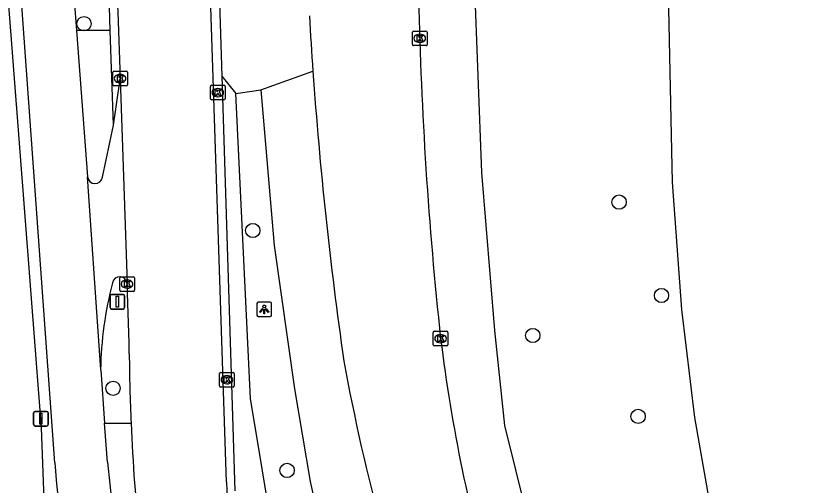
# Model space of a CAD drawing. Extents: x 160732 to 162105, y 387428 to 388479.
# Drawn here: x 161945.7 to 162000, y 388330.9 to 388363 of the extents above; entities that cross this region are included whole.
import ezdxf

# ---------------------------------------------------------------- set-up
doc = ezdxf.new("R2010")
doc.units = 0
for name, color, linetype in [('IMGEO_Berm_groen', 7, 'Continuous'), ('IMGEO_Boom', 7, 'Continuous'), ('IMGEO_Fietspad_gesloten', 7, 'Continuous'), ('IMGEO_Fietspad_open', 7, 'Continuous'), ('IMGEO_Kolk', 7, 'Continuous'), ('IMGEO_Lichtpunt', 7, 'Continuous'), ('IMGEO_Loofbos', 7, 'Continuous'), ('IMGEO_Rijbaan_lokaal_open', 7, 'Continuous'), ('IMGEO_Rijbaan_regionaal_gesloten', 7, 'Continuous'), ('IMGEO_Verkeersbordpaal', 7, 'Continuous')]:
    doc.layers.add(name, color=color, linetype=linetype)

msp = doc.modelspace()

# ---------------------------------------------------------------- linework, layer by layer
at = {"layer": 'IMGEO_Berm_groen'}
for points in [[(161982.962, 388321.191), (161980.654, 388328.934), (161979.161, 388334.999), (161978.466, 388341.504), (161977.58, 388352.309), (161976.834, 388372.162), (161975.772, 388399.171)], [(161943.287, 388380.816), (161945.202, 388364.37), (161947.471, 388334.855), (161947.76, 388326.918), (161948.454, 388320.701), (161950.795, 388311.139), (161953.049, 388304.635), (161957.259, 388295.42)], [(161952.196, 388362.019), (161949.889, 388362.019)], [(161962.476, 388357.952), (161966.042, 388359.243)], [(161959.808, 388358.905), (161960.775, 388357.72)], [(161960.775, 388357.72), (161962.476, 388357.952)], [(162056.309, 388223.945), (162040.502, 388236.681), (162022.332, 388250), (162016.063, 388254.585), (162000, 388267.848), (161995.435, 388271.606), (161988.986, 388277.717), (161983.108, 388283.702), (161979.685, 388287.532), (161976.185, 388292.378), (161972.465, 388298.545), (161969.356, 388304.573), (161966.843, 388310.488), (161965.079, 388316.925), (161961.78, 388336.847), (161960.775, 388357.72)], [(161962.476, 388357.952), (161963.397, 388347.321), (161964.787, 388337.517), (161965.865, 388331.167), (161967.312, 388324.564), (161969.305, 388318.394), (161971.574, 388313.419), (161976.951, 388303.787), (161980.337, 388298.839), (161985.415, 388292.688), (161991.953, 388286.615), (161997.28, 388283.36), (162000, 388281.898), (162002.529, 388280.633), (162006.852, 388278.742), (162010.884, 388277.211), (162015.717, 388275.891), (162020.657, 388275.021), (162025.076, 388274.75), (162029.655, 388274.729), (162033.783, 388274.928)], [(161951.81, 388335.169), (161953.613, 388335.169)]]:
    msp.add_lwpolyline(points, dxfattribs=at)
at = {"layer": 'IMGEO_Boom'}
for centre in [(161950.398, 388362.482), (161986.968, 388350.279), (161961.933, 388348.34), (161989.866, 388343.894), (161981.07, 388341.158), (161952.384, 388337.547), (161988.268, 388335.626), (161964.278, 388331.931)]:
    msp.add_circle(centre, 0.489, dxfattribs=at)
at = {"layer": 'IMGEO_Fietspad_gesloten'}
for points in [[(161949.208, 388371.005), (161949.889, 388362.019)], [(161948.4, 388332.44), (161945.678, 388370.387)], [(161949.889, 388362.019), (161950.646, 388352.012)], [(161951.537, 388338.806), (161950.646, 388352.012)], [(161951.537, 388338.806), (161951.81, 388335.169)], [(161952.01, 388332.498), (161951.81, 388335.169)]]:
    msp.add_lwpolyline(points, dxfattribs=at)
for centre, radius, start, end in [((162054.216, 388341.272), 106.184, 184.77105, 233.27117), ((162056.84, 388342.066), 105.266, 185.21478, 237.11908)]:
    msp.add_arc(centre, radius, start, end, dxfattribs=at)
at = {"layer": 'IMGEO_Fietspad_open'}
msp.add_lwpolyline([(161951.653, 388351.988), (161952.405, 388355.538)], dxfattribs=at)
for centre, radius, start, end in [((161951.151, 388352.05), 0.506, 184.304, 352.9654), ((161952.842, 388344.678), 0.499, 3.0274, 169.6903), ((161976.397, 388338.447), 24.863, 165.2748, 179.1734)]:
    msp.add_arc(centre, radius, start, end, dxfattribs=at)
at = {"layer": 'IMGEO_Kolk'}
for p, q in [((161972.842, 388361.055), (161972.842, 388361.907)), ((161972.917, 388361.981), (161973.769, 388361.981)), ((161973.843, 388361.907), (161973.843, 388361.055)), ((161973.33, 388361.761), (161973.355, 388361.761)), ((161973.769, 388360.981), (161972.917, 388360.981)), ((161973.353, 388361.201), (161973.328, 388361.201)), ((161952.359, 388358.305), (161952.359, 388359.157)), ((161952.434, 388359.231), (161953.286, 388359.231)), ((161953.36, 388359.157), (161953.36, 388358.305)), ((161952.847, 388359.011), (161952.872, 388359.011)), ((161953.286, 388358.231), (161952.434, 388358.231)), ((161952.87, 388358.451), (161952.845, 388358.451)), ((161959.035, 388357.342), (161959.035, 388358.194)), ((161959.11, 388358.268), (161959.962, 388358.268)), ((161959.523, 388358.048), (161959.548, 388358.048)), ((161960.036, 388358.194), (161960.036, 388357.342)), ((161959.546, 388357.488), (161959.521, 388357.488)), ((161959.962, 388357.268), (161959.11, 388357.268)), ((161952.84, 388344.252), (161952.84, 388345.104)), ((161952.915, 388345.178), (161953.767, 388345.178)), ((161953.841, 388345.104), (161953.841, 388344.252)), ((161953.328, 388344.958), (161953.353, 388344.958)), ((161953.767, 388344.178), (161952.915, 388344.178)), ((161953.351, 388344.398), (161953.326, 388344.398)), ((161974.269, 388340.519), (161974.269, 388341.371)), ((161974.344, 388341.445), (161975.196, 388341.445)), ((161974.757, 388341.225), (161974.782, 388341.225)), ((161975.27, 388341.371), (161975.27, 388340.519)), ((161975.196, 388340.445), (161974.344, 388340.445)), ((161974.78, 388340.665), (161974.755, 388340.665)), ((161959.664, 388337.709), (161959.664, 388338.561)), ((161959.739, 388338.635), (161960.591, 388338.635)), ((161960.665, 388338.561), (161960.665, 388337.709)), ((161960.152, 388338.415), (161960.177, 388338.415)), ((161960.591, 388337.635), (161959.739, 388337.635)), ((161960.175, 388337.855), (161960.15, 388337.855))]:
    msp.add_line(p, q, dxfattribs=at)
for points in [[(161972.842, 388361.055), (161972.842, 388361.907)], [(161972.917, 388361.981), (161973.769, 388361.981)], [(161973.843, 388361.907), (161973.843, 388361.055)], [(161973.163, 388361.681), (161973.286, 388361.681), (161973.286, 388361.53), (161973.416, 388361.681), (161973.58, 388361.681), (161973.434, 388361.53), (161973.587, 388361.281), (161973.435, 388361.281), (161973.35, 388361.445), (161973.286, 388361.378), (161973.286, 388361.281), (161973.163, 388361.281), (161973.163, 388361.681)], [(161973.769, 388360.981), (161972.917, 388360.981)], [(161952.359, 388358.305), (161952.359, 388359.157)], [(161952.434, 388359.231), (161953.286, 388359.231)], [(161953.36, 388359.157), (161953.36, 388358.305)], [(161952.68, 388358.931), (161952.803, 388358.931), (161952.803, 388358.78), (161952.933, 388358.931), (161953.097, 388358.931), (161952.951, 388358.78), (161953.104, 388358.531), (161952.952, 388358.531), (161952.867, 388358.695), (161952.803, 388358.628), (161952.803, 388358.531), (161952.68, 388358.531), (161952.68, 388358.931)], [(161953.286, 388358.231), (161952.434, 388358.231)], [(161959.035, 388357.342), (161959.035, 388358.194)], [(161959.11, 388358.268), (161959.962, 388358.268)], [(161960.036, 388358.194), (161960.036, 388357.342)], [(161959.356, 388357.968), (161959.479, 388357.968), (161959.479, 388357.817), (161959.609, 388357.968), (161959.773, 388357.968), (161959.627, 388357.817), (161959.78, 388357.568), (161959.628, 388357.568), (161959.543, 388357.732), (161959.479, 388357.665), (161959.479, 388357.568), (161959.356, 388357.568), (161959.356, 388357.968)], [(161959.962, 388357.268), (161959.11, 388357.268)], [(161952.84, 388344.252), (161952.84, 388345.104)], [(161952.915, 388345.178), (161953.767, 388345.178)], [(161953.841, 388345.104), (161953.841, 388344.252)], [(161953.161, 388344.878), (161953.284, 388344.878), (161953.284, 388344.727), (161953.414, 388344.878), (161953.578, 388344.878), (161953.432, 388344.727), (161953.585, 388344.478), (161953.433, 388344.478), (161953.348, 388344.642), (161953.284, 388344.575), (161953.284, 388344.478), (161953.161, 388344.478), (161953.161, 388344.878)], [(161953.767, 388344.178), (161952.915, 388344.178)], [(161974.269, 388340.519), (161974.269, 388341.371)], [(161974.344, 388341.445), (161975.196, 388341.445)], [(161975.27, 388341.371), (161975.27, 388340.519)], [(161974.59, 388341.145), (161974.713, 388341.145), (161974.713, 388340.994), (161974.843, 388341.145), (161975.007, 388341.145), (161974.861, 388340.994), (161975.014, 388340.745), (161974.862, 388340.745), (161974.777, 388340.909), (161974.713, 388340.842), (161974.713, 388340.745), (161974.59, 388340.745), (161974.59, 388341.145)], [(161975.196, 388340.445), (161974.344, 388340.445)], [(161959.664, 388337.709), (161959.664, 388338.561)], [(161959.739, 388338.635), (161960.591, 388338.635)], [(161960.665, 388338.561), (161960.665, 388337.709)], [(161959.985, 388338.335), (161960.108, 388338.335), (161960.108, 388338.184), (161960.238, 388338.335), (161960.402, 388338.335), (161960.256, 388338.184), (161960.409, 388337.935), (161960.257, 388337.935), (161960.172, 388338.099), (161960.108, 388338.032), (161960.108, 388337.935), (161959.985, 388337.935), (161959.985, 388338.335)], [(161960.591, 388337.635), (161959.739, 388337.635)]]:
    msp.add_lwpolyline(points, dxfattribs=at)
for centre, start, end in [((161972.919, 388361.905), 91.552, 178.448), ((161972.919, 388361.905), 91.552, 178.448), ((161973.767, 388361.905), 1.552, 88.448), ((161973.767, 388361.905), 1.552, 88.448), ((161972.919, 388361.057), 181.552, 268.448), ((161972.919, 388361.057), 181.552, 268.448), ((161973.767, 388361.057), 271.552, 358.448), ((161973.767, 388361.057), 271.552, 358.448), ((161952.436, 388359.155), 91.552, 178.448), ((161952.436, 388359.155), 91.552, 178.448), ((161953.284, 388359.155), 1.552, 88.448), ((161953.284, 388359.155), 1.552, 88.448), ((161952.436, 388358.307), 181.552, 268.448), ((161952.436, 388358.307), 181.552, 268.448), ((161953.284, 388358.307), 271.552, 358.448), ((161953.284, 388358.307), 271.552, 358.448), ((161959.112, 388358.192), 91.552, 178.448), ((161959.112, 388358.192), 91.552, 178.448), ((161959.96, 388358.192), 1.552, 88.448), ((161959.96, 388358.192), 1.552, 88.448), ((161959.112, 388357.344), 181.552, 268.448), ((161959.112, 388357.344), 181.552, 268.448), ((161959.96, 388357.344), 271.552, 358.448), ((161959.96, 388357.344), 271.552, 358.448), ((161952.917, 388345.102), 91.552, 178.448), ((161952.917, 388345.102), 91.552, 178.448), ((161953.765, 388345.102), 1.552, 88.448), ((161953.765, 388345.102), 1.552, 88.448), ((161952.917, 388344.254), 181.552, 268.448), ((161952.917, 388344.254), 181.552, 268.448), ((161953.765, 388344.254), 271.552, 358.448), ((161953.765, 388344.254), 271.552, 358.448), ((161974.346, 388341.369), 91.552, 178.448), ((161974.346, 388341.369), 91.552, 178.448), ((161975.194, 388341.369), 1.552, 88.448), ((161975.194, 388341.369), 1.552, 88.448), ((161974.346, 388340.521), 181.552, 268.448), ((161974.346, 388340.521), 181.552, 268.448), ((161975.194, 388340.521), 271.552, 358.448), ((161975.194, 388340.521), 271.552, 358.448), ((161959.741, 388338.559), 91.552, 178.448), ((161959.741, 388338.559), 91.552, 178.448), ((161960.589, 388338.559), 1.552, 88.448), ((161960.589, 388338.559), 1.552, 88.448), ((161959.741, 388337.711), 181.552, 268.448), ((161959.741, 388337.711), 181.552, 268.448), ((161960.589, 388337.711), 271.552, 358.448), ((161960.589, 388337.711), 271.552, 358.448)]:
    msp.add_arc(centre, 0.0765, start, end, dxfattribs=at)
for centre, major_axis, ratio, start_param, end_param in [((161973.329, 388361.481), (-0.387, 0.002), 0.722429, 4.712389, 7.853982), ((161973.354, 388361.481), (-0.39, 0.002), 0.717154, 1.570796, 4.712389), ((161952.846, 388358.731), (-0.387, 0.002), 0.722429, 4.712389, 7.853982), ((161952.871, 388358.731), (-0.39, 0.002), 0.717154, 1.570796, 4.712389), ((161959.522, 388357.768), (-0.387, 0.002), 0.722429, 4.712389, 7.853982), ((161959.547, 388357.768), (-0.39, 0.002), 0.717154, 1.570796, 4.712389), ((161953.327, 388344.678), (-0.387, 0.002), 0.722429, 4.712389, 7.853982), ((161953.352, 388344.678), (-0.39, 0.002), 0.717154, 1.570796, 4.712389), ((161974.756, 388340.945), (-0.387, 0.002), 0.722429, 4.712389, 7.853982), ((161974.781, 388340.945), (-0.39, 0.002), 0.717154, 1.570796, 4.712389), ((161960.151, 388338.135), (-0.387, 0.002), 0.722429, 4.712389, 7.853982), ((161960.176, 388338.135), (-0.39, 0.002), 0.717154, 1.570796, 4.712389)]:
    msp.add_ellipse(centre, major_axis=major_axis, ratio=ratio, start_param=start_param, end_param=end_param, dxfattribs=at)
at = {"layer": 'IMGEO_Lichtpunt'}
for p, q in [((161963.12, 388343.446), (161962.312, 388343.446)), ((161963.12, 388343.446), (161962.312, 388343.446)), ((161962.218, 388343.351), (161962.218, 388342.544)), ((161962.218, 388343.351), (161962.218, 388342.544)), ((161963.214, 388342.544), (161963.214, 388343.351)), ((161963.214, 388342.544), (161963.214, 388343.351)), ((161962.312, 388342.45), (161963.12, 388342.45)), ((161962.312, 388342.45), (161963.12, 388342.45))]:
    msp.add_line(p, q, dxfattribs=at)
for points in [[(161962.592, 388343.015), (161962.631, 388342.987), (161962.443, 388342.725), (161962.405, 388342.752), (161962.592, 388343.015)], [(161962.694, 388342.967), (161962.741, 388342.967), (161962.741, 388342.645), (161962.694, 388342.645), (161962.694, 388342.967)], [(161962.804, 388342.987), (161962.842, 388343.014), (161963.029, 388342.752), (161962.99, 388342.724), (161962.804, 388342.987)]]:
    msp.add_lwpolyline(points, dxfattribs=at)
msp.add_circle((161962.717, 388343.149), 0.0994, dxfattribs=at)
for centre, start, end in [((161962.312, 388343.351), 90, 180), ((161962.312, 388343.351), 90, 180), ((161963.12, 388343.351), 0, 90), ((161963.12, 388343.351), 0, 90), ((161962.312, 388342.544), 180, 270), ((161962.312, 388342.544), 180, 270), ((161963.12, 388342.544), 270, 0), ((161963.12, 388342.544), 270, 360)]:
    msp.add_arc(centre, 0.0946, start, end, dxfattribs=at)
at = {"layer": 'IMGEO_Loofbos'}
msp.add_lwpolyline([(161991.279, 388389.406), (161991.31, 388385.068), (161990.183, 388371.069), (161990.589, 388351.636), (161991.239, 388342.931), (161992.125, 388335.555), (161993.382, 388328.41), (161995.634, 388318.477)], dxfattribs=at)
at = {"layer": 'IMGEO_Rijbaan_lokaal_open'}
for points in [[(161959.012, 388384.096), (161959.808, 388358.905)], [(161952.196, 388362.019), (161951.694, 388379.813)], [(161952.405, 388355.538), (161952.196, 388362.019)], [(161952.405, 388355.538), (161952.863, 388358.681)], [(161959.808, 388358.905), (161960.704, 388330.527)]]:
    msp.add_lwpolyline(points, dxfattribs=at)
at = {"layer": 'IMGEO_Rijbaan_regionaal_gesloten'}
for points in [[(161960.145, 388331.136), (161958.685, 388375.407), (161958.204, 388392.221)], [(161951.88, 388377.803), (161952.221, 388371.953), (161952.711, 388363.303), (161952.863, 388358.681)], [(161952.863, 388358.681), (161953.341, 388344.704)], [(161953.493, 388339.908), (161953.494, 388340.652), (161953.341, 388344.704)]]:
    msp.add_lwpolyline(points, dxfattribs=at)
for centre, radius, start, end in [((162237.612, 388369.534), 264.391, 181.15502, 186.2086), ((162264.145, 388379.928), 298.82, 183.24384, 183.96929), ((162239.314, 388378.365), 273.94, 184.00279, 188.17435), ((162085.988, 388354.62), 112.054, 187.0118, 196.31649), ((162087.227, 388340.923), 133.738, 180.43501, 182.46604), ((162104.163, 388364.193), 138.245, 190.32526, 200.20566), ((162085.881, 388340.86), 132.391, 182.46391, 186.00474), ((162039.424, 388333.006), 79.301, 181.35129, 194.94948)]:
    msp.add_arc(centre, radius, start, end, dxfattribs=at)
at = {"layer": 'IMGEO_Verkeersbordpaal'}
for p, q in [((161952.279, 388343.968), (161953.069, 388343.968)), ((161953.069, 388343.968), (161952.279, 388343.968)), ((161952.179, 388343.068), (161952.179, 388343.868)), ((161952.179, 388343.868), (161952.179, 388343.068)), ((161953.169, 388343.868), (161953.169, 388343.068)), ((161953.169, 388343.068), (161953.169, 388343.868)), ((161953.069, 388342.968), (161952.279, 388342.968)), ((161952.279, 388342.968), (161953.069, 388342.968)), ((161946.956, 388335.066), (161946.956, 388335.866)), ((161946.956, 388335.866), (161946.956, 388335.066)), ((161947.056, 388335.966), (161947.846, 388335.966)), ((161947.846, 388335.966), (161947.056, 388335.966)), ((161947.946, 388335.866), (161947.946, 388335.066)), ((161947.946, 388335.066), (161947.946, 388335.866)), ((161947.846, 388334.966), (161947.056, 388334.966)), ((161947.056, 388334.966), (161947.846, 388334.966))]:
    msp.add_line(p, q, dxfattribs=at)
for points in [[(161952.599, 388343.843), (161952.749, 388343.843), (161952.749, 388343.093), (161952.599, 388343.093), (161952.599, 388343.843)], [(161947.376, 388335.841), (161947.526, 388335.841), (161947.526, 388335.091), (161947.376, 388335.091), (161947.376, 388335.841)]]:
    msp.add_lwpolyline(points, dxfattribs=at)
for centre, start, end in [((161952.279, 388343.868), 90, 180), ((161952.279, 388343.868), 90, 180), ((161953.069, 388343.868), 0, 90), ((161953.069, 388343.868), 360, 90), ((161952.279, 388343.068), 180, 270), ((161952.279, 388343.068), 180, 270), ((161953.069, 388343.068), 270, 0), ((161953.069, 388343.068), 270, 0), ((161947.056, 388335.866), 90, 180), ((161947.056, 388335.866), 90, 180), ((161947.846, 388335.866), 0, 90), ((161947.846, 388335.866), 360, 90), ((161947.056, 388335.066), 180, 270), ((161947.056, 388335.066), 180, 270), ((161947.846, 388335.066), 270, 0), ((161947.846, 388335.066), 270, 0)]:
    msp.add_arc(centre, 0.1, start, end, dxfattribs=at)

doc.saveas('drawing.dxf')
